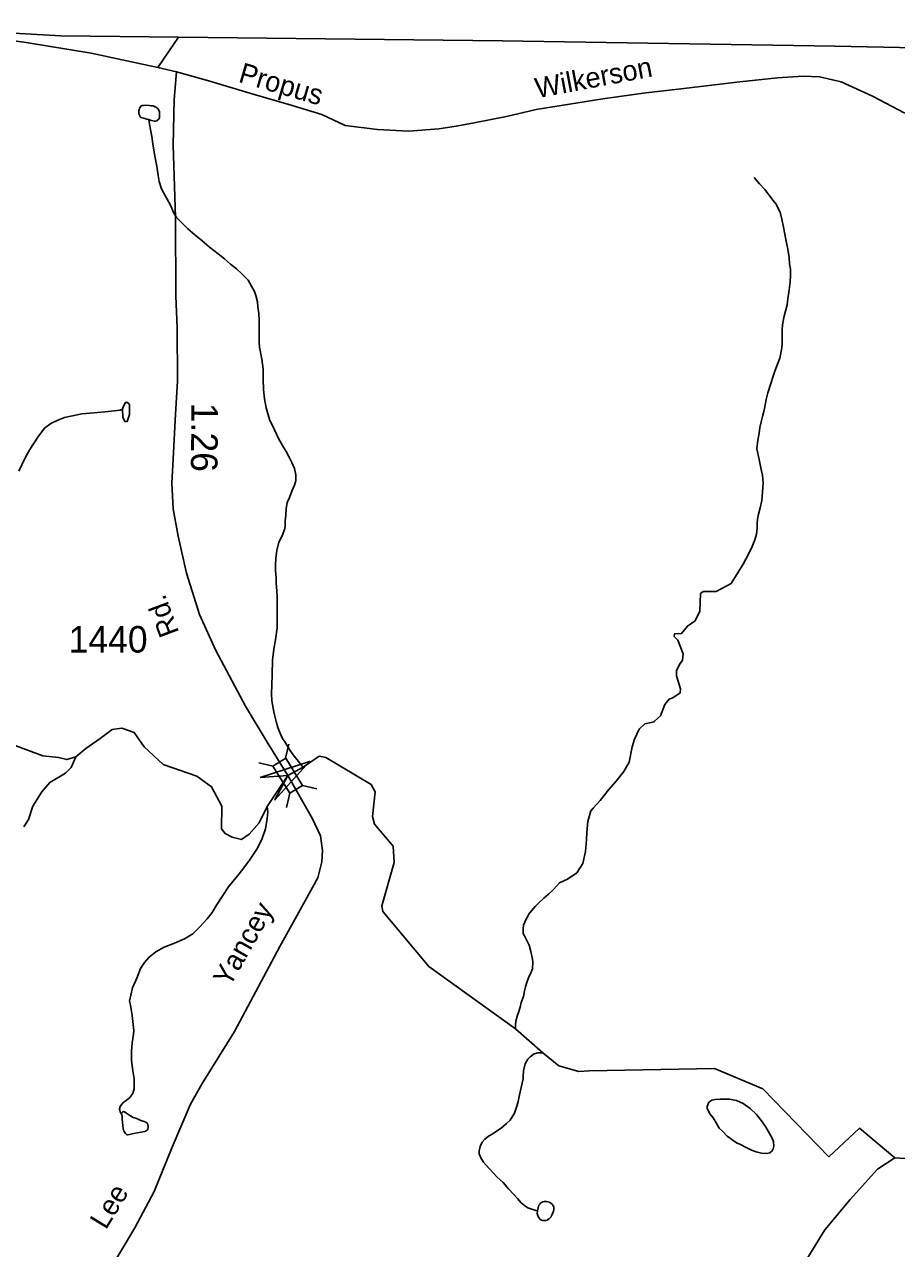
# Model space of a CAD drawing. Extents: x 2056842 to 2160602, y 826753 to 1016856.
# Drawn here: x 2099125 to 2103231, y 1010678 to 1016443 of the extents above; entities that cross this region are included whole.
import ezdxf

# ---------------------------------------------------------------- set-up
doc = ezdxf.new("R2010")
doc.units = 0
for name, color, linetype in [('Exist Boundary Political CountyLine', 7, 'Continuous'), ('Exist Hydrographic Creek Single Shore', 7, 'Continuous'), ('Exist Hydrographic Misc Water Feature', 7, 'Continuous'), ('Exist Road Non-System Type 51', 7, 'Continuous'), ('Exist Road Secondary Mileage Hundredths English Label', 7, 'Continuous'), ('Exist Road Secondary Structure Standard Bridge Attributed CELL', 7, 'Continuous'), ('Exist Road Secondary Structure Standard Bridge CELL', 7, 'Continuous'), ('Exist Road Secondary Type 20 Attributed', 7, 'Continuous'), ('Exist Road Secondary Type 51 Attributed', 7, 'Continuous'), ('Exist Road Secondary Type 51 Label', 7, 'Continuous'), ('Exist Road Secondary Type 51 Number Label', 7, 'Continuous')]:
    doc.layers.add(name, color=color, linetype=linetype)

msp = doc.modelspace()

# ---------------------------------------------------------------- linework, layer by layer
at = {"layer": 'Exist Boundary Political CountyLine'}
msp.add_lwpolyline([(2115964.3, 1016192.1), (2110262.3, 1016187.5), (2106573, 1016265.5), (2106573, 1016265.5), (2102941.6, 1016340.6), (2102941.6, 1016340.6), (2101374.8, 1016366.7), (2101374.8, 1016366.7), (2099296, 1016389.5), (2098404.7, 1016440.5), (2097360.9, 1016418), (2097356.8, 1016418), (2097286.5, 1016419.1), (2097226.1, 1016420.2), (2097166.3, 1016421.3), (2097111, 1016422.2), (2097102.1, 1016422.4), (2097075.8, 1016422.9), (2097075.8, 1016422.9), (2097071.5, 1016422.9), (2097046.7, 1016423.4), (2096950.9, 1016425.1), (2096514.8, 1016443.2), (2089277.3, 1016380.6)], dxfattribs=at)
at = {"layer": 'Exist Hydrographic Creek Single Shore'}
for points in [[(2103223, 1011105), (2103057.4, 1011244.2), (2102913.2, 1011110.1), (2102601.2, 1011430.1), (2102374.8, 1011526.3), (2101784.6, 1011514.9), (2101735.3, 1011511.1), (2101641.7, 1011537.7), (2101565.1, 1011599.4), (2101436.7, 1011713), (2101029, 1012006.3), (2100811.8, 1012265.7), (2100808, 1012292.2), (2100866.1, 1012495.9), (2100861.8, 1012572.6), (2100773.3, 1012676.1), (2100764.5, 1012712.8), (2100777.1, 1012829.2), (2100758.1, 1012863.3), (2100544.5, 1012991.1), (2100512.6, 1012997.7), (2100438.2, 1012944.7), (2100365.3, 1012905.9), (2100267.3, 1012759.3), (2100230.6, 1012682.7), (2100183.8, 1012629.5), (2100147.2, 1012604.2), (2100102.9, 1012615.6), (2100070.1, 1012632), (2100053.6, 1012654.8), (2100054.9, 1012761.1), (2100006.6, 1012852.9), (2099937, 1012902.3), (2099779, 1012958), (2099689.2, 1013041.5), (2099642.4, 1013108.5), (2099583, 1013128.7), (2099538.7, 1013122.4), (2099481.8, 1013079.4), (2099414.1, 1013033.1), (2099367.3, 1012993.9), (2099324.3, 1012981.2), (2099285.1, 1012991.3), (2099211.8, 1012998.9), (2098864.3, 1013127.7)], [(2102754.7, 1010538), (2102893.7, 1010765.9), (2103012.6, 1010908.9), (2103141.6, 1011051.9), (2103223, 1011105)], [(2103487.2, 1011088.6), (2103223, 1011105)]]:
    msp.add_lwpolyline(points, dxfattribs=at)
at = {"layer": 'Exist Hydrographic Misc Water Feature'}
msp.add_line((2099582.2, 1011310.2), (2099583.9, 1011307.2), dxfattribs=at)
for points in [[(2099711.4, 1015995.7), (2099701.3, 1015997.6), (2099687.4, 1016001.6), (2099679.4, 1016003.5), (2099673.5, 1016005.5), (2099669.2, 1016009.5), (2099665.1, 1016019.4), (2099663.2, 1016027.5), (2099663.2, 1016037.5), (2099665.1, 1016041.5), (2099667.1, 1016049.5), (2099671.2, 1016055.5), (2099675.1, 1016059.5), (2099679.2, 1016061.5), (2099685.1, 1016061.6), (2099695.2, 1016063.6), (2099713, 1016061.7), (2099723.1, 1016059.7), (2099731.1, 1016059.7), (2099737, 1016057.7), (2099741.1, 1016055.7), (2099751.2, 1016049.8), (2099757.1, 1016039.7), (2099761, 1016031.7), (2099761, 1016025.8), (2099761.4, 1016013.8), (2099761.4, 1016005.8), (2099757.3, 1015997.8), (2099753.4, 1015993.8), (2099749.3, 1015989.8), (2099743.4, 1015987.8), (2099737.4, 1015987.8), (2099721.4, 1015991.7), (2099711.4, 1015995.7)], [(2099711.4, 1015995.7), (2099713.4, 1015973.6), (2099725.5, 1015915.7), (2099731.7, 1015869.7), (2099739.9, 1015815.7), (2099747.9, 1015775.7), (2099754, 1015731.7), (2099760.2, 1015703.8), (2099770.4, 1015669.8), (2099790.3, 1015631.9), (2099810.6, 1015595.9), (2099828.7, 1015554), (2099842.6, 1015532), (2099864.8, 1015510.2), (2099894.9, 1015480.3), (2099926.9, 1015452.4), (2099961.1, 1015426.4), (2099997, 1015394.5), (2100037.4, 1015362.7), (2100067.4, 1015338.8), (2100095.5, 1015314.9), (2100123.3, 1015292.9), (2100149.6, 1015267), (2100177.7, 1015239.1), (2100193.7, 1015211.1), (2100207.8, 1015185.2), (2100213.8, 1015167.2), (2100221.8, 1015137.2), (2100224, 1015113.2), (2100228.1, 1015081.2), (2100230.2, 1015051.3), (2100230.4, 1015011.3), (2100230.4, 1014987.3), (2100230.6, 1014947.2), (2100232.6, 1014923.2), (2100242.9, 1014867.2), (2100248.8, 1014819.4), (2100249, 1014773.3), (2100251.3, 1014723.3), (2100255.4, 1014679.3), (2100263.6, 1014637.4), (2100279.6, 1014583.4), (2100301.9, 1014533.5), (2100321.8, 1014493.5), (2100340.1, 1014459.6), (2100358.1, 1014431.6), (2100372.3, 1014405.7), (2100384.4, 1014379.7), (2100396.3, 1014351.7), (2100402.4, 1014321.8), (2100402.6, 1014295.8), (2100396.7, 1014273.7), (2100384.8, 1014245.7), (2100372.9, 1014215.7), (2100362.8, 1014191.6), (2100357.1, 1014161.7), (2100355.1, 1014131.6), (2100353.2, 1014105.6), (2100353.2, 1014089.6), (2100353.4, 1014079.6), (2100351.4, 1014069.6), (2100339.5, 1014037.6), (2100323.3, 1014005.5), (2100313.6, 1013965.5), (2100309.5, 1013929.5), (2100307.9, 1013895.5), (2100307.9, 1013871.5), (2100310.1, 1013837.5), (2100310.1, 1013811.5), (2100314, 1013775.4), (2100314.5, 1013747.5), (2100314.5, 1013709.5), (2100314.7, 1013679.5), (2100314.7, 1013641.4), (2100314.9, 1013601.5), (2100306.9, 1013545.5), (2100299.1, 1013501.5), (2100293.1, 1013449.4), (2100291.3, 1013381.4), (2100289.6, 1013331.4), (2100287.6, 1013291.4), (2100289.8, 1013257.4), (2100295.8, 1013223.4), (2100299.9, 1013205.4), (2100304.2, 1013185.5), (2100310.1, 1013159.5), (2100318.1, 1013131.6), (2100324.3, 1013115.6), (2100332.3, 1013097.5), (2100342.3, 1013077.7), (2100350.3, 1013067.6), (2100358.3, 1013051.6), (2100372.7, 1013027.7), (2100390.5, 1013003.7), (2100408.6, 1012979.8), (2100433, 1012949.9), (2100438.2, 1012944.7)], [(2102560.2, 1015722.5), (2102586, 1015692.6), (2102610.4, 1015666.6), (2102630.3, 1015640.7), (2102650.4, 1015614.8), (2102664.3, 1015596.8), (2102674.6, 1015576.9), (2102682.6, 1015558.9), (2102690.6, 1015526.9), (2102698.8, 1015489), (2102704.9, 1015454.9), (2102709, 1015438.9), (2102715.2, 1015407), (2102719.1, 1015385), (2102725.5, 1015345), (2102727.3, 1015315.1), (2102731.4, 1015291), (2102731.6, 1015261.1), (2102729.6, 1015231), (2102725.9, 1015193.1), (2102719.9, 1015151), (2102715.8, 1015123.1), (2102708, 1015093), (2102700, 1015063), (2102694.3, 1015028.9), (2102692.4, 1015004.9), (2102692.4, 1014969), (2102692.6, 1014941), (2102690.6, 1014920.9), (2102681, 1014870.9), (2102670.9, 1014843), (2102658.8, 1014810.9), (2102649.2, 1014782.8), (2102641.2, 1014756.8), (2102625.4, 1014708.7), (2102617.4, 1014676.8), (2102611.4, 1014642.6), (2102605.7, 1014620.7), (2102599.6, 1014596.7), (2102595.7, 1014578.6), (2102587.9, 1014544.7), (2102584, 1014518.6), (2102577.8, 1014484.6), (2102574.1, 1014444.6), (2102584.2, 1014394.6), (2102594.4, 1014346.6), (2102600.4, 1014320.7), (2102602.6, 1014282.6), (2102600.6, 1014242.7), (2102596.9, 1014200.6), (2102588.9, 1014166.7), (2102581.1, 1014136.5), (2102577.2, 1014112.6), (2102575.2, 1014090.6), (2102575.2, 1014072.6), (2102571.5, 1014042.6), (2102563.5, 1014016.5), (2102547.7, 1013976.5), (2102521.8, 1013924.8), (2102509.1, 1013902), (2102486.3, 1013864.1), (2102452.2, 1013810.9), (2102381.7, 1013773), (2102321, 1013773), (2102308.3, 1013762.8), (2102305.8, 1013680.6), (2102283, 1013633.8), (2102246.7, 1013609.6), (2102218.5, 1013574.3), (2102185.7, 1013573.1), (2102184.4, 1013560.4), (2102202.1, 1013542.7), (2102226.1, 1013479.4), (2102223.6, 1013449.1), (2102209.7, 1013428.1), (2102195.8, 1013399), (2102194.5, 1013374.9), (2102214.8, 1013314.2), (2102212.2, 1013295.2), (2102177.6, 1013271.3), (2102160.4, 1013264.9), (2102140.2, 1013240.8), (2102119.9, 1013187.7), (2102092, 1013161.1), (2102089.6, 1013158.6), (2102046.6, 1013149.8), (2102018.8, 1013124.4), (2101997.3, 1013076.4), (2101985.9, 1013040.9), (2101972.7, 1012968.7), (2101946.9, 1012924.6), (2101910.8, 1012878.6), (2101877.2, 1012840.4), (2101853.2, 1012810.3), (2101835.3, 1012788.2), (2101803.3, 1012752.1), (2101791.4, 1012739.6), (2101777.5, 1012689)], [(2099586.6, 1014630.9), (2099591.6, 1014645.2), (2099600.4, 1014662.9), (2099611.8, 1014662.9), (2099619.4, 1014651.5), (2099619.4, 1014605.9), (2099608, 1014573), (2099597.9, 1014573), (2099589.1, 1014593.3), (2099586.6, 1014630.9)], [(2099586.6, 1014630.9), (2099575.6, 1014627.2), (2099505.5, 1014618.9), (2099433.5, 1014612.8), (2099395.6, 1014608.6), (2099351.5, 1014600.5), (2099313.6, 1014592.4), (2099281.6, 1014580.3), (2099249.8, 1014564.2), (2099219.9, 1014542), (2099187.9, 1014500), (2099150.2, 1014441.9), (2099128.4, 1014401.8), (2099098.3, 1014339.8)], [(2099367.3, 1012993.9), (2099345.8, 1012943.3), (2099318, 1012916.7), (2099244.6, 1012873.7), (2099206.7, 1012829.4), (2099165, 1012761.1), (2099144.8, 1012699.1), (2099122, 1012663.9)], [(2100267.3, 1012759.3), (2100271.4, 1012735.3), (2100267.7, 1012703.3), (2100259.7, 1012655.4), (2100243.9, 1012609.3), (2100222.2, 1012563.2), (2100184, 1012507.1), (2100158.4, 1012471), (2100136.5, 1012443), (2100106.3, 1012406.8), (2100086.6, 1012380.8), (2100058.5, 1012340.7), (2100028.8, 1012294.6), (2100008.9, 1012260.5), (2099985.1, 1012230.5), (2099951.1, 1012192.4), (2099917.5, 1012160.3), (2099879.3, 1012136.2), (2099831.3, 1012116), (2099783.4, 1012097.8), (2099743.6, 1012075.8), (2099711.6, 1012049.6), (2099689.7, 1012025.6), (2099671.8, 1011997.4), (2099654, 1011951.5), (2099634.1, 1011905.4), (2099626.1, 1011871.3), (2099620.1, 1011843.3), (2099624.5, 1011823.4), (2099632.4, 1011775.4), (2099638.6, 1011719.4), (2099640.6, 1011705.4), (2099638.6, 1011687.4), (2099632.9, 1011647.4), (2099629, 1011607.3), (2099629.2, 1011563.5), (2099635.3, 1011515.4), (2099641.5, 1011477.4), (2099641.5, 1011451.4), (2099641.7, 1011429.4), (2099635.7, 1011407.4), (2099621.6, 1011389.4), (2099603.5, 1011375.3), (2099589.6, 1011365.3), (2099583.9, 1011357.2), (2099575.9, 1011347.2), (2099572, 1011335.2), (2099575.9, 1011321.2), (2099582.2, 1011310.2)], [(2101777.5, 1012689), (2101773.7, 1012637.1), (2101771.2, 1012604.2), (2101766.1, 1012547.3), (2101753.5, 1012491.6), (2101725.7, 1012447.3), (2101682.7, 1012418.2), (2101644.4, 1012399.7), (2101616.5, 1012369.5), (2101592.5, 1012347.5), (2101570.6, 1012327.5), (2101545, 1012305.3), (2101529, 1012289.3), (2101502.9, 1012257.2), (2101494.9, 1012245.1), (2101481.2, 1012215.2), (2101475, 1012201.2), (2101473.2, 1012183.1), (2101473.2, 1012171.1), (2101473.2, 1012161.2), (2101479.4, 1012151.1), (2101483.5, 1012141.2), (2101501.3, 1012107.2), (2101509.3, 1012077.3), (2101513.6, 1012055.3), (2101517.7, 1012041.2)], [(2101517.7, 1012041.2), (2101519.5, 1012027.3), (2101517.9, 1011995.3), (2101509.9, 1011977.2), (2101497.8, 1011953.3), (2101489.8, 1011931.2), (2101484.1, 1011911.2), (2101480.2, 1011891.1), (2101474.2, 1011865.1), (2101464.2, 1011837.1), (2101458.4, 1011815.2), (2101452.3, 1011795.1), (2101446.3, 1011777), (2101438.5, 1011749), (2101436.7, 1011731.1), (2101436.7, 1011713)], [(2101565.1, 1011599.4), (2101542.9, 1011599.3), (2101525.1, 1011595.3), (2101507, 1011581.2), (2101495.1, 1011569.2), (2101483, 1011547.1), (2101475.5, 1011515.2), (2101473.4, 1011487.2)], [(2101473.4, 1011487.2), (2101473.4, 1011477.1), (2101463.4, 1011437.1), (2101455.6, 1011401.2), (2101449.6, 1011371), (2101443.9, 1011349.1), (2101431.8, 1011315), (2101411.9, 1011282.9), (2101394.1, 1011266.8), (2101370.1, 1011244.9), (2101348.1, 1011230.8), (2101330.1, 1011218.8), (2101310.2, 1011206.7), (2101292.3, 1011192.6), (2101280.5, 1011178.6), (2101270.4, 1011158.6), (2101266.3, 1011138.5), (2101266.3, 1011124.4), (2101274.7, 1011104.5), (2101286.6, 1011084.6), (2101312.6, 1011054.6), (2101350.8, 1011014.7), (2101378.9, 1010988.9), (2101404.9, 1010959), (2101429.1, 1010933), (2101447.2, 1010913.1), (2101463.2, 1010893.1), (2101479.1, 1010881.1), (2101495.3, 1010869.2), (2101513.4, 1010863.3), (2101533.3, 1010857.4), (2101541.5, 1010855.3)], [(2102457.7, 1011189.5), (2102478, 1011175.5), (2102496, 1011167.5), (2102525.9, 1011151.6), (2102548.1, 1011141.8), (2102570, 1011133.8), (2102596.1, 1011127.8), (2102620.1, 1011125.9), (2102634, 1011127.9), (2102646.1, 1011138), (2102650, 1011148), (2102654.1, 1011160), (2102652, 1011180), (2102645.7, 1011198.1), (2102633.8, 1011220), (2102613.7, 1011251.9), (2102595.4, 1011279.9), (2102571.5, 1011309.8), (2102541.5, 1011337.7), (2102509.3, 1011361.6), (2102477.3, 1011375.5), (2102445.1, 1011381.4), (2102425.3, 1011381.3), (2102401.3, 1011381.3), (2102377.3, 1011379.1), (2102361.3, 1011377.1), (2102347.3, 1011367.1), (2102339.3, 1011347), (2102339.5, 1011337.1), (2102353.5, 1011311.2), (2102367.4, 1011293.2), (2102381.6, 1011269.2), (2102395.7, 1011245.2), (2102413.8, 1011229.3), (2102433.7, 1011207.4), (2102449.7, 1011195.4), (2102457.7, 1011189.5)], [(2099582.2, 1011310.2), (2099583.9, 1011317.2), (2099588, 1011321.3), (2099591.8, 1011323.2), (2099595.9, 1011321.3), (2099607.8, 1011313.3), (2099623.8, 1011303.3), (2099637.8, 1011295.4), (2099649.9, 1011291.4), (2099664.2, 1011285.5), (2099673.9, 1011281.5), (2099688.2, 1011275.6), (2099696.2, 1011273.6), (2099702.2, 1011267.6), (2099706.1, 1011261.6), (2099708.1, 1011253.6), (2099708.1, 1011247.7), (2099706.1, 1011239.7), (2099702.2, 1011235.6), (2099698.1, 1011231.6), (2099692.1, 1011229.6), (2099674.1, 1011225.5), (2099656, 1011223.5), (2099640, 1011219.4), (2099632, 1011217.4), (2099620.1, 1011215.4), (2099610.1, 1011213.3), (2099606.2, 1011215.3), (2099600, 1011221.3), (2099594.1, 1011229.3), (2099592.1, 1011235.3), (2099590.2, 1011241.3), (2099588.2, 1011257.3), (2099586.1, 1011273.3), (2099585.9, 1011287.2), (2099585.9, 1011299.2), (2099583.9, 1011307.2)], [(2101541.5, 1010855.3), (2101539.4, 1010843.3), (2101541.5, 1010837.4), (2101543.3, 1010829.4), (2101549.5, 1010819.4), (2101553.4, 1010815.4), (2101559.3, 1010811.4), (2101565.5, 1010809.4), (2101573.5, 1010809.5), (2101579.4, 1010809.5), (2101587.4, 1010811.5), (2101591.3, 1010815.5), (2101595.4, 1010817.6), (2101601.4, 1010823.5), (2101605.5, 1010827.6), (2101607.3, 1010833.6), (2101611.4, 1010841.6), (2101615.3, 1010853.6), (2101617.4, 1010861.6), (2101617.4, 1010873.6), (2101615.1, 1010879.6), (2101611.2, 1010885.7), (2101603.2, 1010891.5), (2101595.2, 1010895.5), (2101583.1, 1010899.5), (2101573.1, 1010899.5), (2101565.1, 1010897.4), (2101557.1, 1010893.4), (2101551.1, 1010887.4), (2101547.2, 1010881.4), (2101545.2, 1010875.4), (2101541.5, 1010855.3)]]:
    msp.add_lwpolyline(points, dxfattribs=at)
at = {"layer": 'Exist Road Non-System Type 51'}
msp.add_line((2099752.6, 1016240.5), (2099850.4, 1016383.4), dxfattribs=at)
at = {"layer": 'Exist Road Secondary Structure Standard Bridge Attributed CELL'}
msp.add_lwpolyline([(2100235.7, 1012896.8), (2100467.4, 1012972.5), (2100304.6, 1012791), (2100365.3, 1012905.9)], close=True, dxfattribs=at)
at = {"layer": 'Exist Road Secondary Structure Standard Bridge CELL'}
for p, q in [((2100354, 1012986.9), (2100369.6, 1013054.1)), ((2100295.4, 1012950.4), (2100228.2, 1012966)), ((2100502.2, 1012843.8), (2100435, 1012859.4)), ((2100359.5, 1012754.8), (2100375.1, 1012822))]:
    msp.add_line(p, q, dxfattribs=at)
msp.add_lwpolyline([(2100375.1, 1012822), (2100295.2, 1012950.2), (2100355.1, 1012987.6), (2100435, 1012859.4)], close=True, dxfattribs=at)
at = {"layer": 'Exist Road Secondary Type 20 Attributed'}
for points in [[(2099841.1, 1016220), (2099830.5, 1016090.5), (2099825.9, 1015874.8), (2099836.7, 1015534.8), (2099837.3, 1015164.2), (2099844.1, 1015015.5), (2099845.8, 1014762.9), (2099836.7, 1014607.4), (2099824.8, 1014397.9), (2099819.1, 1014283.3), (2099825.4, 1014161.3), (2099849.2, 1014033), (2099888.9, 1013859.3), (2099949.6, 1013663.5), (2100025.6, 1013494.4), (2100165.6, 1013232.7), (2100267.7, 1013062.4), (2100365.3, 1012905.9)], [(2100365.3, 1012905.9), (2100480.4, 1012704.3), (2100518.9, 1012621.4), (2100528, 1012553.3), (2100524.6, 1012499.9), (2100507, 1012423.3), (2100415.2, 1012258.7), (2100327.8, 1012099.8), (2100114, 1011700.8), (2099961.5, 1011455), (2099907.6, 1011358), (2099821.4, 1011155.9), (2099735.8, 1010946.5), (2099645, 1010775.1), (2099460.7, 1010468), (2099345, 1010261.4), (2099254.9, 1010117.8), (2099224, 1010049.4)]]:
    msp.add_lwpolyline(points, dxfattribs=at)
at = {"layer": 'Exist Road Secondary Type 51 Attributed'}
for points in [[(2095458.8, 1016367.8), (2095620.7, 1016368.5), (2095783.6, 1016375), (2096044, 1016382.4), (2096234.9, 1016381.9), (2096563.6, 1016403.8), (2096813.7, 1016416.9), (2097046.7, 1016423.4), (2097102.1, 1016422.4), (2097111, 1016422.2), (2097166.3, 1016421.3), (2097286.5, 1016419.1), (2097360.9, 1016418), (2098404.7, 1016440.5), (2098917.4, 1016387.8), (2099132.9, 1016357.9), (2099438.6, 1016308.6), (2099752.6, 1016240.5), (2099841.1, 1016220)], [(2099841.1, 1016220), (2099998.3, 1016176.4), (2100202.2, 1016115.7), (2100370.1, 1016067), (2100524.8, 1016020), (2100634.9, 1015967.6), (2100786.9, 1015948.3), (2100934.3, 1015941.5), (2101075.5, 1015951.1), (2101158.3, 1015964.8), (2101242.3, 1015980.6), (2101395.4, 1016010.2), (2101534.9, 1016043.1), (2101848.5, 1016093.6), (2102051.5, 1016120.8), (2102203.5, 1016139), (2102493.3, 1016172.5), (2102671.4, 1016191.8), (2102791, 1016200.3), (2102868.1, 1016196.9), (2102970.2, 1016173.1), (2103118.8, 1016105), (2103270.8, 1016025.5)]]:
    msp.add_lwpolyline(points, dxfattribs=at)

# ---------------------------------------------------------------- texts
at = {"layer": 'Exist Road Secondary Mileage Hundredths English Label'}
msp.add_text('1.26', height=125, rotation=269.44179, dxfattribs=at).set_placement((2099911.8, 1014661.8))
at = {"layer": 'Exist Road Secondary Type 51 Label'}
for s, rotation, p in [('Propus', 343.74484, (2100128.2, 1016173.9)), ('Wilkerson', 10.74699, (2101539.5, 1016095.3)), ('Rd.', 110.62272, (2099854.8, 1013580)), ('Yancey', 60.49222, (2100090.9, 1011905.5)), ('Lee', 58.53174, (2099508.6, 1010762.7))]:
    msp.add_text(s, height=95, rotation=rotation, dxfattribs=at).set_placement(p)
at = {"layer": 'Exist Road Secondary Type 51 Number Label'}
msp.add_text('1440', height=125, dxfattribs=at).set_placement((2099333.2, 1013484.8))

doc.saveas('drawing.dxf')
